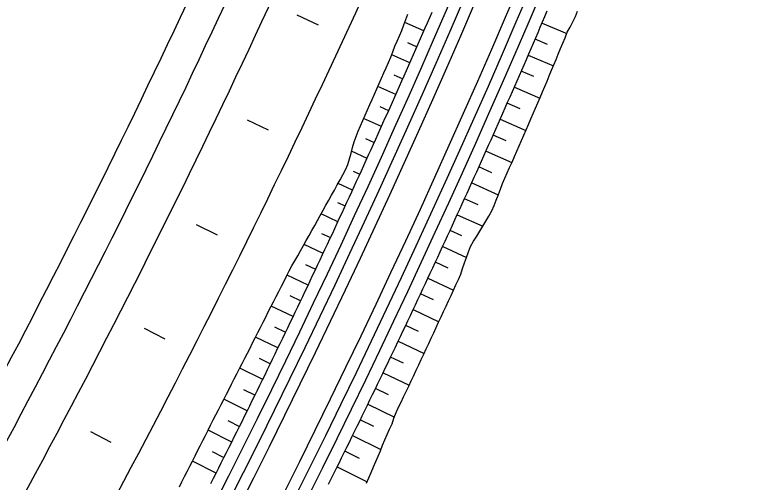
# Model space of a CAD drawing. Extents: x 6503541 to 6503743, y 5888004 to 5888145.
# Drawn here: x 6503701.128 to 6503702.659, y 5888110.365 to 5888111.328 of the extents above; entities that cross this region are included whole.
import ezdxf

# ---------------------------------------------------------------- set-up
doc = ezdxf.new("R2010")
doc.units = 0
doc.layers.add('12', color=7, linetype='Continuous')

msp = doc.modelspace()

# ---------------------------------------------------------------- linework, layer by layer
at = {"layer": '12'}
for p, q in [((6503701.9716, 5888111.2954), (6503701.9321, 5888111.3126)), ((6503702.2153, 5888111.3112), (6503702.2661, 5888111.2895)), ((6503702.2267, 5888111.2671), (6503702.2011, 5888111.2781)), ((6503701.9379, 5888111.2708), (6503701.9572, 5888111.2624)), ((6503701.9427, 5888111.2294), (6503701.9053, 5888111.2459)), ((6503702.1868, 5888111.2451), (6503702.2386, 5888111.2227)), ((6503701.9096, 5888111.2047), (6503701.9281, 5888111.1965)), ((6503702.1985, 5888111.2007), (6503702.1725, 5888111.2121)), ((6503701.9135, 5888111.1636), (6503701.8762, 5888111.1802)), ((6503702.1581, 5888111.1791), (6503702.2104, 5888111.1562)), ((6503701.8804, 5888111.139), (6503701.8988, 5888111.1308)), ((6503702.1698, 5888111.1346), (6503702.1436, 5888111.1461)), ((6503701.8841, 5888111.0979), (6503701.8473, 5888111.1145)), ((6503702.129, 5888111.1132), (6503702.1817, 5888111.0899)), ((6503702.1409, 5888111.0685), (6503702.1144, 5888111.0803)), ((6503701.8512, 5888111.0733), (6503701.8692, 5888111.0651)), ((6503701.8543, 5888111.0323), (6503701.8223, 5888111.0469)), ((6503702.0997, 5888111.0474), (6503702.1528, 5888111.0237)), ((6503701.8254, 5888111.006), (6503701.8394, 5888110.9996)), ((6503702.1116, 5888111.0026), (6503702.085, 5888111.0146)), ((6503701.8244, 5888110.9669), (6503701.7945, 5888110.9806)), ((6503702.0702, 5888110.9818), (6503702.1248, 5888110.9571)), ((6503701.7932, 5888110.9416), (6503701.8093, 5888110.9342)), ((6503702.0835, 5888110.9362), (6503702.0553, 5888110.949)), ((6503701.7941, 5888110.9015), (6503701.7595, 5888110.9176)), ((6503702.0404, 5888110.9162), (6503702.093, 5888110.8922)), ((6503702.0495, 5888110.8724), (6503702.0254, 5888110.8835)), ((6503701.7604, 5888110.8776), (6503701.7789, 5888110.8689)), ((6503701.7636, 5888110.8363), (6503701.7243, 5888110.8548)), ((6503702.0103, 5888110.8508), (6503702.0592, 5888110.8282)), ((6503702.0215, 5888110.8059), (6503701.9952, 5888110.8182)), ((6503701.7274, 5888110.8136), (6503701.7483, 5888110.8037)), ((6503701.7329, 5888110.7712), (6503701.6895, 5888110.7918)), ((6503701.98, 5888110.7855), (6503702.0328, 5888110.7609)), ((6503701.6953, 5888110.7493), (6503701.7174, 5888110.7387)), ((6503701.9912, 5888110.7405), (6503701.9647, 5888110.7529)), ((6503701.7019, 5888110.7062), (6503701.6568, 5888110.7278)), ((6503701.9494, 5888110.7204), (6503702.0024, 5888110.6953)), ((6503701.6635, 5888110.6848), (6503701.6863, 5888110.6738)), ((6503701.9606, 5888110.6752), (6503701.934, 5888110.6878)), ((6503701.6706, 5888110.6414), (6503701.6244, 5888110.6638)), ((6503701.9185, 5888110.6553), (6503701.9718, 5888110.6299)), ((6503701.6315, 5888110.6204), (6503701.6548, 5888110.609)), ((6503701.9297, 5888110.61), (6503701.903, 5888110.6228)), ((6503701.639, 5888110.5767), (6503701.5918, 5888110.5998)), ((6503701.8874, 5888110.5904), (6503701.941, 5888110.5646)), ((6503701.5993, 5888110.5561), (6503701.6232, 5888110.5443)), ((6503701.8986, 5888110.5449), (6503701.8718, 5888110.5579)), ((6503701.6072, 5888110.5121), (6503701.5591, 5888110.5359)), ((6503701.856, 5888110.5256), (6503701.9106, 5888110.499)), ((6503701.5669, 5888110.4919), (6503701.5912, 5888110.4798)), ((6503701.8686, 5888110.4793), (6503701.8403, 5888110.4932)), ((6503701.5752, 5888110.4476), (6503701.5264, 5888110.472)), ((6503701.8244, 5888110.4609), (6503701.8828, 5888110.4322)), ((6503701.5346, 5888110.4277), (6503701.559, 5888110.4154)), ((6503701.8385, 5888110.4138), (6503701.8085, 5888110.4286)), ((6503701.5428, 5888110.3833), (6503701.494, 5888110.4079)), ((6503701.7925, 5888110.3963), (6503701.8543, 5888110.3657))]:
    msp.add_line(p, q, dxfattribs=at)
for points in [[(6503701.4672, 5888110.3552), (6503701.4726, 5888110.3658), (6503701.478, 5888110.3764), (6503701.4834, 5888110.387), (6503701.4888, 5888110.3976), (6503701.4941, 5888110.4082), (6503701.4995, 5888110.4188), (6503701.5049, 5888110.4294), (6503701.5103, 5888110.44), (6503701.5156, 5888110.4506), (6503701.521, 5888110.4612), (6503701.5264, 5888110.4718), (6503701.5317, 5888110.4824), (6503701.5371, 5888110.493), (6503701.5425, 5888110.5036), (6503701.5479, 5888110.5142), (6503701.5534, 5888110.5248), (6503701.5588, 5888110.5354), (6503701.5643, 5888110.5459), (6503701.5697, 5888110.5565), (6503701.575, 5888110.5671), (6503701.5804, 5888110.5777), (6503701.5859, 5888110.5883), (6503701.5913, 5888110.5989), (6503701.5967, 5888110.6095), (6503701.6022, 5888110.6201), (6503701.6075, 5888110.6307), (6503701.6129, 5888110.6413), (6503701.6183, 5888110.6519), (6503701.6237, 5888110.6625), (6503701.6291, 5888110.6731), (6503701.6345, 5888110.6837), (6503701.6399, 5888110.6943), (6503701.6452, 5888110.7049), (6503701.6505, 5888110.7156), (6503701.6559, 5888110.7262), (6503701.6614, 5888110.7368), (6503701.6668, 5888110.7473), (6503701.6722, 5888110.7579), (6503701.6776, 5888110.7685), (6503701.683, 5888110.7792), (6503701.6884, 5888110.7897), (6503701.6939, 5888110.8003), (6503701.6993, 5888110.8109), (6503701.7053, 5888110.8212), (6503701.7112, 5888110.8316), (6503701.717, 5888110.842), (6503701.7229, 5888110.8524), (6503701.7288, 5888110.8628), (6503701.7346, 5888110.8732), (6503701.7404, 5888110.8836), (6503701.7463, 5888110.894), (6503701.7521, 5888110.9044), (6503701.7579, 5888110.9148), (6503701.7637, 5888110.9253), (6503701.7696, 5888110.9357), (6503701.7754, 5888110.9461), (6503701.7812, 5888110.9566), (6503701.7869, 5888110.967), (6503701.7927, 5888110.9774), (6503701.7985, 5888110.9879), (6503701.8043, 5888110.9983), (6503701.8101, 5888111.0088), (6503701.8145, 5888111.0198), (6503701.8179, 5888111.0314), (6503701.8212, 5888111.043), (6503701.8245, 5888111.0545), (6503701.8278, 5888111.0661), (6503701.8316, 5888111.0775), (6503701.8362, 5888111.0884), (6503701.8409, 5888111.0994), (6503701.8455, 5888111.1103), (6503701.8502, 5888111.1213), (6503701.8551, 5888111.1322), (6503701.8601, 5888111.143), (6503701.8648, 5888111.1539), (6503701.8695, 5888111.1648), (6503701.8743, 5888111.1757), (6503701.879, 5888111.1866), (6503701.8839, 5888111.1975), (6503701.8889, 5888111.2083), (6503701.8938, 5888111.2191), (6503701.8987, 5888111.23), (6503701.9034, 5888111.2409), (6503701.9076, 5888111.2521), (6503701.9118, 5888111.2632), (6503701.9165, 5888111.2741), (6503701.9212, 5888111.2851), (6503701.9259, 5888111.296), (6503701.9301, 5888111.3072), (6503701.9342, 5888111.3183), (6503701.9384, 5888111.3295)], [(6503701.5322, 5888110.3622), (6503701.5376, 5888110.3729), (6503701.543, 5888110.3835), (6503701.5483, 5888110.3942), (6503701.5537, 5888110.4048), (6503701.5591, 5888110.4155), (6503701.5644, 5888110.4261), (6503701.5698, 5888110.4368), (6503701.5751, 5888110.4475), (6503701.5804, 5888110.4581), (6503701.5858, 5888110.4688), (6503701.5911, 5888110.4795), (6503701.5964, 5888110.4902), (6503701.6017, 5888110.5008), (6503701.607, 5888110.5115), (6503701.6123, 5888110.5222), (6503701.6175, 5888110.5329), (6503701.6228, 5888110.5436), (6503701.6281, 5888110.5543), (6503701.6333, 5888110.565), (6503701.6386, 5888110.5757), (6503701.6438, 5888110.5864), (6503701.6491, 5888110.5972), (6503701.6543, 5888110.6079), (6503701.6595, 5888110.6186), (6503701.6647, 5888110.6293), (6503701.6699, 5888110.6401), (6503701.6751, 5888110.6508), (6503701.6803, 5888110.6615), (6503701.6855, 5888110.6723), (6503701.6907, 5888110.683), (6503701.6959, 5888110.6938), (6503701.701, 5888110.7045), (6503701.7062, 5888110.7153), (6503701.7114, 5888110.726), (6503701.7165, 5888110.7368), (6503701.7216, 5888110.7476), (6503701.7268, 5888110.7583), (6503701.7319, 5888110.7691), (6503701.737, 5888110.7799), (6503701.7421, 5888110.7906), (6503701.7472, 5888110.8014), (6503701.7523, 5888110.8122), (6503701.7574, 5888110.823), (6503701.7625, 5888110.8338), (6503701.7675, 5888110.8446), (6503701.7726, 5888110.8554), (6503701.7777, 5888110.8662), (6503701.7827, 5888110.877), (6503701.7878, 5888110.8878), (6503701.7928, 5888110.8986), (6503701.7978, 5888110.9094), (6503701.8028, 5888110.9203), (6503701.8079, 5888110.9311), (6503701.8129, 5888110.9419), (6503701.8179, 5888110.9527), (6503701.8229, 5888110.9636), (6503701.8278, 5888110.9744), (6503701.8328, 5888110.9852), (6503701.8378, 5888110.9961), (6503701.8428, 5888111.0069), (6503701.8477, 5888111.0178), (6503701.8527, 5888111.0286), (6503701.8576, 5888111.0395), (6503701.8625, 5888111.0503), (6503701.8675, 5888111.0612), (6503701.8724, 5888111.0721), (6503701.8773, 5888111.0829), (6503701.8822, 5888111.0938), (6503701.8871, 5888111.1047), (6503701.892, 5888111.1156), (6503701.8969, 5888111.1264), (6503701.9018, 5888111.1373), (6503701.9066, 5888111.1482), (6503701.9115, 5888111.1591), (6503701.9163, 5888111.17), (6503701.9212, 5888111.1809), (6503701.926, 5888111.1918), (6503701.9309, 5888111.2027), (6503701.9357, 5888111.2136), (6503701.9405, 5888111.2245), (6503701.9453, 5888111.2354), (6503701.9501, 5888111.2464), (6503701.9549, 5888111.2573), (6503701.9597, 5888111.2682), (6503701.9645, 5888111.2791), (6503701.9693, 5888111.2901), (6503701.974, 5888111.301), (6503701.9788, 5888111.3119), (6503701.9836, 5888111.3229), (6503701.9883, 5888111.3338)], [(6503701.7098, 5888111.3278), (6503701.7534, 5888111.3076)], [(6503701.775, 5888110.361), (6503701.7804, 5888110.3718), (6503701.7857, 5888110.3826), (6503701.7911, 5888110.3935), (6503701.7965, 5888110.4043), (6503701.8018, 5888110.4151), (6503701.8072, 5888110.4259), (6503701.8125, 5888110.4367), (6503701.8179, 5888110.4476), (6503701.8232, 5888110.4584), (6503701.8285, 5888110.4692), (6503701.8338, 5888110.4801), (6503701.8392, 5888110.4909), (6503701.8445, 5888110.5018), (6503701.8497, 5888110.5126), (6503701.855, 5888110.5235), (6503701.8603, 5888110.5343), (6503701.8656, 5888110.5452), (6503701.8708, 5888110.556), (6503701.8761, 5888110.5669), (6503701.8814, 5888110.5778), (6503701.8866, 5888110.5887), (6503701.8918, 5888110.5995), (6503701.8971, 5888110.6104), (6503701.9023, 5888110.6213), (6503701.9075, 5888110.6322), (6503701.9127, 5888110.6431), (6503701.9179, 5888110.654), (6503701.9231, 5888110.6649), (6503701.9283, 5888110.6758), (6503701.9335, 5888110.6867), (6503701.9386, 5888110.6976), (6503701.9438, 5888110.7085), (6503701.9489, 5888110.7194), (6503701.9541, 5888110.7303), (6503701.9592, 5888110.7413), (6503701.9644, 5888110.7522), (6503701.9695, 5888110.7631), (6503701.9746, 5888110.7741), (6503701.9797, 5888110.785), (6503701.9848, 5888110.7959), (6503701.9899, 5888110.8069), (6503701.995, 5888110.8178), (6503702.0001, 5888110.8288), (6503702.0052, 5888110.8397), (6503702.0102, 5888110.8507), (6503702.0153, 5888110.8616), (6503702.0204, 5888110.8726), (6503702.0254, 5888110.8836), (6503702.0304, 5888110.8946), (6503702.0355, 5888110.9055), (6503702.0405, 5888110.9165), (6503702.0455, 5888110.9275), (6503702.0505, 5888110.9385), (6503702.0555, 5888110.9495), (6503702.0605, 5888110.9604), (6503702.0655, 5888110.9714), (6503702.0705, 5888110.9824), (6503702.0755, 5888110.9934), (6503702.0804, 5888111.0044), (6503702.0854, 5888111.0154), (6503702.0903, 5888111.0265), (6503702.0953, 5888111.0375), (6503702.1002, 5888111.0485), (6503702.1051, 5888111.0595), (6503702.1101, 5888111.0705), (6503702.115, 5888111.0816), (6503702.1199, 5888111.0926), (6503702.1248, 5888111.1036), (6503702.1297, 5888111.1147), (6503702.1346, 5888111.1257), (6503702.1394, 5888111.1367), (6503702.1443, 5888111.1478), (6503702.1492, 5888111.1588), (6503702.154, 5888111.1699), (6503702.1589, 5888111.181), (6503702.1637, 5888111.192), (6503702.1685, 5888111.2031), (6503702.1734, 5888111.2141), (6503702.1782, 5888111.2252), (6503702.183, 5888111.2363), (6503702.1878, 5888111.2474), (6503702.1926, 5888111.2584), (6503702.1974, 5888111.2695), (6503702.2022, 5888111.2806), (6503702.2069, 5888111.2917), (6503702.2117, 5888111.3028), (6503702.2165, 5888111.3139), (6503702.2212, 5888111.325), (6503702.226, 5888111.3361)], [(6503701.853, 5888110.3627), (6503701.8578, 5888110.3739), (6503701.8626, 5888110.385), (6503701.8674, 5888110.3962), (6503701.8722, 5888110.4073), (6503701.8769, 5888110.4185), (6503701.8817, 5888110.4296), (6503701.8864, 5888110.4408), (6503701.8912, 5888110.452), (6503701.8959, 5888110.4631), (6503701.9008, 5888110.4742), (6503701.9058, 5888110.4853), (6503701.9098, 5888110.4968), (6503701.9141, 5888110.5082), (6503701.9193, 5888110.5191), (6503701.9246, 5888110.53), (6503701.9298, 5888110.541), (6503701.935, 5888110.5519), (6503701.9402, 5888110.5629), (6503701.9454, 5888110.5738), (6503701.9506, 5888110.5847), (6503701.9557, 5888110.5957), (6503701.9609, 5888110.6066), (6503701.9661, 5888110.6176), (6503701.9712, 5888110.6286), (6503701.9764, 5888110.6395), (6503701.9815, 5888110.6505), (6503701.9867, 5888110.6615), (6503701.9918, 5888110.6724), (6503701.9969, 5888110.6834), (6503702.002, 5888110.6944), (6503702.0071, 5888110.7054), (6503702.0122, 5888110.7164), (6503702.0173, 5888110.7273), (6503702.0224, 5888110.7383), (6503702.0275, 5888110.7493), (6503702.0325, 5888110.7603), (6503702.0376, 5888110.7713), (6503702.0427, 5888110.7823), (6503702.0477, 5888110.7934), (6503702.0513, 5888110.805), (6503702.055, 5888110.8167), (6503702.0591, 5888110.8281), (6503702.0633, 5888110.8395), (6503702.0674, 5888110.8509), (6503702.0736, 5888110.8614), (6503702.0805, 5888110.8716), (6503702.0869, 5888110.882), (6503702.0932, 5888110.8924), (6503702.0995, 5888110.9028), (6503702.1058, 5888110.9133), (6503702.1119, 5888110.9238), (6503702.1163, 5888110.9351), (6503702.1207, 5888110.9464), (6503702.1251, 5888110.9577), (6503702.1294, 5888110.9691), (6503702.1338, 5888110.9804), (6503702.1386, 5888110.9915), (6503702.1435, 5888111.0026), (6503702.1484, 5888111.0137), (6503702.1533, 5888111.0247), (6503702.1581, 5888111.0358), (6503702.163, 5888111.0469), (6503702.1678, 5888111.058), (6503702.1727, 5888111.0691), (6503702.1775, 5888111.0802), (6503702.1823, 5888111.0913), (6503702.1872, 5888111.1024), (6503702.192, 5888111.1136), (6503702.1968, 5888111.1247), (6503702.2016, 5888111.1358), (6503702.2064, 5888111.1469), (6503702.2112, 5888111.158), (6503702.216, 5888111.1692), (6503702.2207, 5888111.1803), (6503702.2255, 5888111.1914), (6503702.2302, 5888111.2026), (6503702.2349, 5888111.2138), (6503702.2395, 5888111.225), (6503702.2441, 5888111.2362), (6503702.2488, 5888111.2473), (6503702.2534, 5888111.2585), (6503702.258, 5888111.2697), (6503702.2626, 5888111.2809), (6503702.2672, 5888111.2921), (6503702.273, 5888111.3028), (6503702.279, 5888111.3134), (6503702.2841, 5888111.3244), (6503702.2884, 5888111.3358)], [(6503701.6511, 5888111.0902), (6503701.6078, 5888111.1109)], [(6503701.5458, 5888110.8741), (6503701.5028, 5888110.8954)], [(6503701.4377, 5888110.6595), (6503701.395, 5888110.6814)], [(6503701.3268, 5888110.4463), (6503701.2844, 5888110.4688)]]:
    msp.add_lwpolyline(points, dxfattribs=at)
for centre, radius, start, end in [((6503685.5719, 5888118.4473), 17.9412, 322.48762, 351.89568), ((6503685.5719, 5888118.4473), 17.9172, 324.73339, 351.89568), ((6503685.5719, 5888118.4473), 17.9652, 322.48762, 351.89568), ((6503685.5719, 5888118.4473), 18.0348, 322.48762, 351.89568), ((6503685.5719, 5888118.4473), 18.0588, 322.48762, 351.89568), ((6503685.5719, 5888118.4473), 18.0828, 324.58652, 351.89568), ((6503685.3946, 5888118.8742), 17.76, 330.69658, 337.1649), ((6503685.3946, 5888118.8742), 17.832, 330.69658, 337.1649), ((6503685.3946, 5888118.8742), 17.916, 330.69658, 337.1649), ((6503685.3946, 5888118.8742), 18.084, 330.69648, 337.31833)]:
    msp.add_arc(centre, radius, start, end, dxfattribs=at)

doc.saveas('drawing.dxf')
